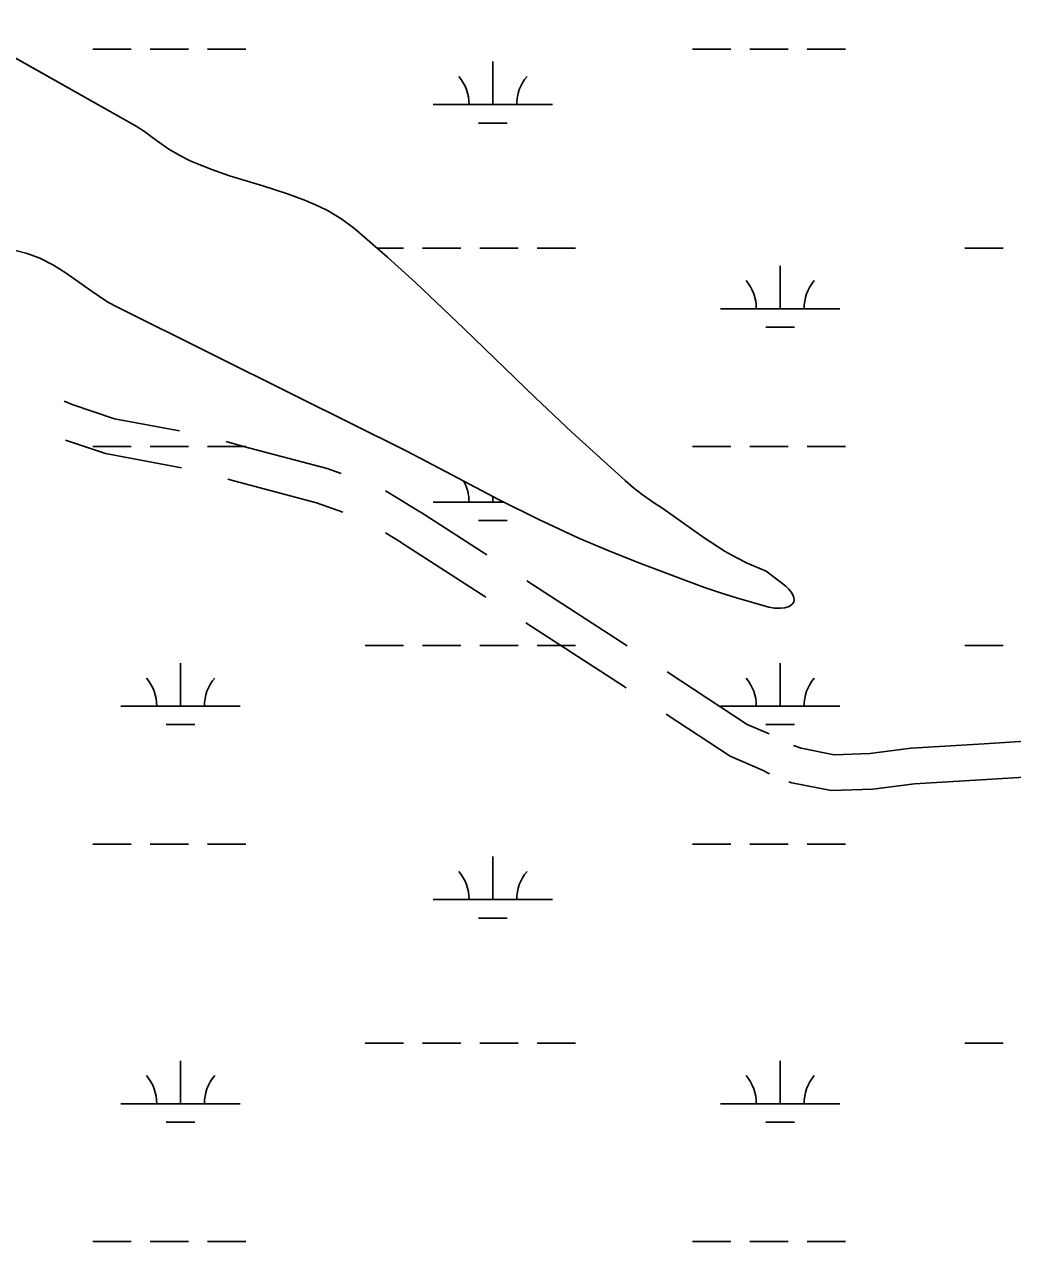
# Model space of a CAD drawing. Extents: x 3161564 to 3199464, y 849354 to 874788.
# Drawn here: x 3185296 to 3186123, y 861543 to 862562 of the extents above; entities that cross this region are included whole.
import ezdxf

# ---------------------------------------------------------------- set-up
doc = ezdxf.new("R2010")
doc.units = 0
for name, color, linetype in [('V-ROAD-CNTR', 7, 'Continuous'), ('V-SITE-VEGE', 7, 'Continuous'), ('V-TOPO-SHOR', 7, 'Continuous'), ('V-WETL-SWMP', 7, 'Continuous')]:
    doc.layers.add(name, color=color, linetype=linetype)

msp = doc.modelspace()

# ---------------------------------------------------------------- linework, layer by layer
at = {"layer": 'V-ROAD-CNTR'}
for p, q in [((3185627.034955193, 862153.9057708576), (3185682.8449928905, 862117.892696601)), ((3185598.1537812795, 862136.464525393), (3185611.0354430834, 862128.5302623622)), ((3185610.7690448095, 862128.6982291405), (3185682.0816374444, 862082.6816736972)), ((3185716.4549308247, 862096.2048920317), (3185800.479775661, 862041.9853806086))]:
    msp.add_line(p, q, dxfattribs=at)
for points in [[(3185329.016759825, 862246.5711949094), (3185335.8105545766, 862243.9648110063), (3185371.268332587, 862231.9149178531), (3185425.5942329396, 862221.7235567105)], [(3185330.360736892, 862214.1318408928), (3185363.6376674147, 862202.823082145), (3185427.3793614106, 862190.8653489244)], [(3185464.6092247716, 862212.9648979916), (3185479.218831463, 862208.824550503), (3185549.207976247, 862190.2006308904), (3185560.900227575, 862186.1006369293)], [(3185466.210405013, 862181.3296646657), (3185471.271168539, 862179.8954494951), (3185540.374023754, 862161.5073691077), (3185562.297506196, 862153.8197011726)], [(3185598.114922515, 862171.5795171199), (3185608.8082813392, 862165.1360953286), (3185626.768556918, 862154.0737376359)], [(3185715.6915752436, 862060.9938692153), (3185787.522263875, 862014.6429970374), (3185799.650729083, 862006.6775950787)], [(3185833.926823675, 862020.0580653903), (3185900.859345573, 861976.0999526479), (3185919.095760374, 861968.1106529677)], [(3185833.0796081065, 861984.7230893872), (3185886.5046544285, 861949.6360473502), (3185913.5963527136, 861937.7672837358), (3185919.388528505, 861934.8280226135)], [(3185939.6829979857, 861958.4258024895), (3185946.109070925, 861956.2150600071), (3185973.6470158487, 861950.7670709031), (3186003.6069559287, 861951.8100688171), (3186037.981887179, 861956.2280599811), (3186099.299764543, 861959.9010526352), (3186137.9186873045, 861962.346047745)], [(3185935.7799457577, 861928.0417056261), (3185938.281086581, 861927.1811180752), (3185971.2250206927, 861920.6651311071), (3186006.044951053, 861921.876128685), (3186040.7938815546, 861926.3421197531), (3186101.143760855, 861929.9571125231), (3186141.6406798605, 861932.522107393)]]:
    msp.add_lwpolyline(points, dxfattribs=at)
at = {"layer": 'V-SITE-VEGE'}
msp.add_lwpolyline([(3185243.6630000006, 862558.9229999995), (3185389.4220000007, 862476.8319999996), (3185396.4520000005, 862472.3349999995), (3185406.5220000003, 862464.8309999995), (3185416.7230000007, 862457.5769999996), (3185425.8060000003, 862452.2559999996), (3185434.6430000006, 862447.8219999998), (3185451.8880000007, 862440.6699999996), (3185467.4890000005, 862435.3069999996), (3185495.2970000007, 862426.8239999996), (3185516.0040000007, 862420.2519999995), (3185531.1370000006, 862414.6649999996), (3185542.1270000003, 862409.8809999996), (3185550.1120000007, 862405.8589999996), (3185561.585, 862398.9899999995), (3185572.3530000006, 862390.9329999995), (3185599.8430000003, 862367.1209999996), (3185623.3730000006, 862345.7309999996), (3185663.7470000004, 862307.4709999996), (3185723.6670000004, 862249.4509999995), (3185753.9350000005, 862220.8009999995), (3185798.5980000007, 862180.3179999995), (3185805.6220000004, 862174.2109999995), (3185812.9130000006, 862168.4129999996), (3185821.4740000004, 862162.4349999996), (3185830.1960000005, 862156.7049999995), (3185864.6990000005, 862132.3009999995), (3185882.3320000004, 862120.8079999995), (3185891.487, 862115.6919999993), (3185900.9570000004, 862111.1719999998), (3185916.8250000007, 862104.2989999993), (3185933.0770000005, 862091.7219999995), (3185935.6580000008, 862089.3709999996), (3185937.999000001, 862086.5609999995), (3185939.6700000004, 862083.5259999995), (3185940.2800000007, 862080.4009999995), (3185939.7560000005, 862078.3749999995), (3185938.1970000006, 862076.4749999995), (3185935.8710000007, 862074.8359999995), (3185932.3240000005, 862073.6259999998), (3185928.6660000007, 862073.3469999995), (3185923.749000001, 862073.5009999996), (3185918.8830000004, 862074.3139999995), (3185891.7900000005, 862081.9449999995), (3185878.3940000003, 862086.1329999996), (3185865.1000000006, 862090.7489999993), (3185812.4300000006, 862110.3789999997), (3185786.3550000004, 862120.7239999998), (3185760.5350000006, 862131.7769999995), (3185726.3240000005, 862147.5689999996), (3185692.5790000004, 862164.2739999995), (3185654.1010000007, 862184.7999999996), (3185615.4900000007, 862205.0439999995), (3185524.4110000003, 862250.1839999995), (3185374.2640000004, 862324.9609999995), (3185365.7940000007, 862329.6139999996), (3185351.6400000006, 862338.9179999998), (3185330.8340000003, 862353.6589999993), (3185320.0720000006, 862360.4279999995), (3185308.7280000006, 862366.2069999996), (3185298.0790000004, 862370.1189999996), (3185287.1610000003, 862373.1319999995)], dxfattribs=at)
at = {"layer": 'V-TOPO-SHOR'}
for points in [[(3185238.203000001, 862561.9979999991), (3185389.422000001, 862476.8319999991), (3185396.452000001, 862472.334999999), (3185406.522000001, 862464.8309999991), (3185416.721000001, 862457.5769999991), (3185425.806000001, 862452.2559999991)], [(3185425.806000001, 862452.2559999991), (3185434.643000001, 862447.8239999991), (3185451.888000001, 862440.6699999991), (3185467.489000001, 862435.3069999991), (3185495.297000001, 862426.8239999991), (3185516.004000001, 862420.251999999), (3185531.137000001, 862414.6649999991), (3185542.127000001, 862409.8809999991), (3185550.110000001, 862405.858999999), (3185561.585000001, 862398.9899999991), (3185572.353000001, 862390.932999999), (3185599.843000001, 862367.1209999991), (3185623.373000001, 862345.7309999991), (3185663.747000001, 862307.4709999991), (3185723.665000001, 862249.4509999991), (3185753.935000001, 862220.800999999), (3185798.598000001, 862180.317999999), (3185805.622000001, 862174.2109999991), (3185812.913000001, 862168.412999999), (3185821.474000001, 862162.434999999), (3185830.196000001, 862156.704999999), (3185864.699000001, 862132.300999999), (3185882.332000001, 862120.807999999), (3185891.487000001, 862115.6919999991), (3185900.957000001, 862111.1719999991), (3185916.825000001, 862104.2989999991), (3185933.077000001, 862091.721999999), (3185935.660000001, 862089.3709999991), (3185937.9990000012, 862086.560999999), (3185939.670000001, 862083.525999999), (3185940.280000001, 862080.400999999), (3185939.756000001, 862078.376999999), (3185938.197000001, 862076.474999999), (3185935.871000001, 862074.8359999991), (3185932.324000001, 862073.6259999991), (3185928.666000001, 862073.346999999), (3185923.7490000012, 862073.5009999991), (3185918.883000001, 862074.3139999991), (3185891.790000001, 862081.944999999), (3185878.3940000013, 862086.1329999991), (3185865.100000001, 862090.748999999), (3185812.430000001, 862110.378999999), (3185786.355000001, 862120.721999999), (3185760.535000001, 862131.7769999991), (3185726.324000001, 862147.5689999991), (3185692.579000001, 862164.273999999), (3185654.101000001, 862184.7999999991), (3185615.490000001, 862205.0439999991), (3185524.4110000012, 862250.1839999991), (3185374.264000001, 862324.9609999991), (3185365.794000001, 862329.613999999), (3185351.640000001, 862338.9199999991), (3185330.834000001, 862353.658999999), (3185320.072000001, 862360.427999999), (3185308.728000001, 862366.2069999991), (3185298.079000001, 862370.118999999), (3185287.1610000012, 862373.131999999)]]:
    msp.add_lwpolyline(points, dxfattribs=at)
at = {"layer": 'V-WETL-SWMP'}
for p, q in [((3185238.203, 862561.9989999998), (3185389.4220000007, 862476.8329999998)), ((3185353.140576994, 862541.2442722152), (3185385.140576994, 862541.2442722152)), ((3185401.140576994, 862541.2442722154), (3185433.140576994, 862541.2442722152)), ((3185449.140576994, 862541.2442722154), (3185481.140576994, 862541.2442722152)), ((3185855.048576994, 862541.2442722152), (3185887.048576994, 862541.2442722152)), ((3185903.048576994, 862541.2442722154), (3185935.048576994, 862541.2442722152)), ((3185951.048576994, 862541.2442722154), (3185983.048576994, 862541.2442722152)), ((3185687.984576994, 862494.8142722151), (3185687.984576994, 862530.8142722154)), ((3185637.984576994, 862494.8142722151), (3185737.984576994, 862494.8142722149)), ((3185675.984576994, 862479.3832722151), (3185699.9845769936, 862479.3832722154)), ((3185389.4220000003, 862476.8329999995), (3185396.452, 862472.3339999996)), ((3185396.452, 862472.3339999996), (3185406.523, 862464.8309999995)), ((3185406.523, 862464.8309999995), (3185416.722, 862457.5769999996)), ((3185416.722, 862457.5769999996), (3185425.806, 862452.2569999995)), ((3185425.806, 862452.2569999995), (3185434.644, 862447.8239999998)), ((3185434.644, 862447.8239999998), (3185451.887, 862440.6709999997)), ((3185451.887, 862440.6709999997), (3185467.489, 862435.3069999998)), ((3185467.489, 862435.3069999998), (3185495.296, 862426.8229999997)), ((3185495.296, 862426.8229999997), (3185516.005, 862420.2509999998)), ((3185516.005, 862420.2509999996), (3185531.136, 862414.6659999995)), ((3185531.136, 862414.6659999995), (3185542.126, 862409.8799999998)), ((3185542.126, 862409.8799999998), (3185550.109, 862405.8579999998)), ((3185550.109, 862405.8579999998), (3185561.5840000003, 862398.9889999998)), ((3185561.5840000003, 862398.9889999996), (3185572.352, 862390.9329999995)), ((3185572.352, 862390.9329999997), (3185599.844, 862367.1209999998)), ((3185298.078, 862370.1179999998), (3185287.16, 862373.1319999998)), ((3185308.728, 862366.2069999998), (3185298.078, 862370.1179999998)), ((3185591.0437519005, 862374.7432722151), (3185613.140576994, 862374.7432722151)), ((3185599.844, 862367.1209999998), (3185623.3720000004, 862345.7319999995)), ((3185629.140576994, 862374.7432722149), (3185661.140576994, 862374.7432722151)), ((3185677.140576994, 862374.7432722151), (3185709.140576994, 862374.7432722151)), ((3185725.140576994, 862374.7432722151), (3185757.140576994, 862374.7432722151)), ((3186083.048576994, 862374.7432722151), (3186115.048576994, 862374.7432722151)), ((3185320.072, 862360.4269999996), (3185308.728, 862366.2069999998)), ((3185330.835, 862353.6589999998), (3185320.072, 862360.4269999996)), ((3185928.456576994, 862324.0012722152), (3185928.456576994, 862360.0012722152)), ((3185351.639, 862338.9199999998), (3185330.835, 862353.6589999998)), ((3185365.794, 862329.6139999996), (3185351.639, 862338.9199999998)), ((3185623.372, 862345.7319999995), (3185663.747, 862307.4709999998)), ((3185374.264, 862324.9609999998), (3185365.794, 862329.6139999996)), ((3185524.411, 862250.1829999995), (3185374.264, 862324.9609999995)), ((3185878.456576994, 862324.0012722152), (3185978.456576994, 862324.0012722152)), ((3185663.747, 862307.4709999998), (3185723.665, 862249.4499999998)), ((3185916.456576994, 862308.5702722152), (3185940.4565769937, 862308.5702722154)), ((3185615.49, 862205.0439999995), (3185524.411, 862250.1829999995)), ((3185723.665, 862249.4499999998), (3185753.935, 862220.8019999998)), ((3185753.935, 862220.8019999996), (3185798.598, 862180.3179999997)), ((3185353.140576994, 862208.5692722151), (3185385.140576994, 862208.5692722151)), ((3185401.140576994, 862208.5692722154), (3185433.140576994, 862208.5692722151)), ((3185449.140576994, 862208.5692722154), (3185481.140576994, 862208.5692722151)), ((3185654.1010000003, 862184.7999999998), (3185615.49, 862205.0439999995)), ((3185855.048576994, 862208.5692722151), (3185887.048576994, 862208.5692722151)), ((3185903.048576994, 862208.5692722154), (3185935.048576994, 862208.5692722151)), ((3185951.048576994, 862208.5692722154), (3185983.048576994, 862208.5692722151)), ((3185692.578, 862164.2749999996), (3185654.1010000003, 862184.7999999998)), ((3185798.598, 862180.3179999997), (3185805.622, 862174.2109999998)), ((3185805.622, 862174.2109999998), (3185812.913, 862168.4129999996)), ((3185687.984576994, 862162.1392722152), (3185687.984576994, 862166.7252951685)), ((3185726.323, 862147.5689999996), (3185692.578, 862164.2749999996)), ((3185812.913, 862168.4129999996), (3185821.473, 862162.4349999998)), ((3185637.984576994, 862162.1392722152), (3185696.892026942, 862162.139272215)), ((3185821.473, 862162.4349999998), (3185830.197, 862156.7049999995)), ((3185830.197, 862156.7049999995), (3185864.699, 862132.3009999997)), ((3185675.984576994, 862146.7082722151), (3185699.9845769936, 862146.7082722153)), ((3185760.535, 862131.7759999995), (3185726.323, 862147.5689999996)), ((3185864.699, 862132.3009999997), (3185882.332, 862120.8069999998)), ((3185786.3540000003, 862120.7219999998), (3185760.535, 862131.7759999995)), ((3185812.43, 862110.3799999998), (3185786.3540000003, 862120.7219999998)), ((3185882.332, 862120.8069999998), (3185891.486, 862115.6919999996)), ((3185891.486, 862115.6919999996), (3185900.9560000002, 862111.1709999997)), ((3185865.1, 862090.7499999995), (3185812.43, 862110.3799999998)), ((3185900.9560000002, 862111.1709999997), (3185916.824, 862104.2989999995)), ((3185916.824, 862104.2989999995), (3185933.077, 862091.7229999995)), ((3185933.077, 862091.7229999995), (3185935.661, 862089.3699999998)), ((3185878.393, 862086.1339999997), (3185865.1, 862090.7499999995)), ((3185891.79, 862081.9439999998), (3185878.393, 862086.1339999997)), ((3185918.883, 862074.3149999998), (3185891.79, 862081.9439999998)), ((3185935.661, 862089.3699999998), (3185937.999, 862086.5609999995)), ((3185937.999, 862086.5609999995), (3185939.669, 862083.5259999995)), ((3185939.669, 862083.5259999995), (3185940.2800000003, 862080.4009999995)), ((3185923.749, 862073.5009999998), (3185918.883, 862074.3149999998)), ((3185928.667, 862073.3469999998), (3185923.749, 862073.5009999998)), ((3185932.324, 862073.6249999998), (3185928.667, 862073.3469999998)), ((3185935.87, 862074.8359999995), (3185932.324, 862073.6249999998)), ((3185938.197, 862076.4739999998), (3185935.87, 862074.8359999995)), ((3185939.757, 862078.3779999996), (3185938.1970000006, 862076.4739999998)), ((3185940.2800000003, 862080.4009999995), (3185939.757, 862078.3779999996)), ((3185581.140576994, 862042.0682722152), (3185613.140576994, 862042.0682722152)), ((3185629.140576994, 862042.068272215), (3185661.140576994, 862042.0682722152)), ((3185677.140576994, 862042.0682722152), (3185709.140576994, 862042.0682722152)), ((3185725.140576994, 862042.0682722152), (3185757.140576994, 862042.0682722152)), ((3186083.048576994, 862042.0682722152), (3186115.048576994, 862042.0682722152)), ((3185426.548576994, 861991.3262722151), (3185426.548576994, 862027.3262722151)), ((3185928.456576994, 861991.3262722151), (3185928.456576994, 862027.3262722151)), ((3185376.548576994, 861991.3262722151), (3185476.548576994, 861991.3262722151)), ((3185878.456576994, 861991.3262722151), (3185978.456576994, 861991.3262722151)), ((3185414.548576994, 861975.8952722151), (3185438.5485769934, 861975.8952722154)), ((3185916.456576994, 861975.8952722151), (3185940.4565769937, 861975.8952722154)), ((3185353.140576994, 861875.8942722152), (3185385.140576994, 861875.8942722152)), ((3185401.140576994, 861875.8942722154), (3185433.140576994, 861875.8942722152)), ((3185449.140576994, 861875.8942722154), (3185481.140576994, 861875.8942722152)), ((3185855.048576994, 861875.8942722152), (3185887.048576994, 861875.8942722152)), ((3185903.048576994, 861875.8942722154), (3185935.048576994, 861875.8942722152)), ((3185951.048576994, 861875.8942722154), (3185983.048576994, 861875.8942722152)), ((3185687.984576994, 861829.4642722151), (3185687.984576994, 861865.4642722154)), ((3185637.984576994, 861829.4642722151), (3185737.984576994, 861829.4642722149)), ((3185675.984576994, 861814.0332722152), (3185699.9845769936, 861814.0332722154)), ((3185581.140576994, 861709.3932722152), (3185613.140576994, 861709.3932722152)), ((3185629.140576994, 861709.3932722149), (3185661.140576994, 861709.3932722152)), ((3185677.140576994, 861709.3932722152), (3185709.140576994, 861709.3932722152)), ((3185725.140576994, 861709.3932722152), (3185757.140576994, 861709.3932722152)), ((3186083.048576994, 861709.3932722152), (3186115.048576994, 861709.3932722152)), ((3185426.548576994, 861658.6512722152), (3185426.548576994, 861694.6512722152)), ((3185928.456576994, 861658.6512722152), (3185928.456576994, 861694.6512722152)), ((3185376.548576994, 861658.6512722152), (3185476.548576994, 861658.6512722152)), ((3185878.456576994, 861658.6512722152), (3185978.456576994, 861658.6512722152)), ((3185414.548576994, 861643.2202722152), (3185438.5485769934, 861643.2202722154)), ((3185916.456576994, 861643.2202722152), (3185940.4565769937, 861643.2202722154)), ((3185353.140576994, 861543.2192722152), (3185385.140576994, 861543.2192722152)), ((3185401.140576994, 861543.2192722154), (3185433.140576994, 861543.2192722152)), ((3185449.140576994, 861543.2192722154), (3185481.140576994, 861543.2192722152)), ((3185855.048576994, 861543.2192722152), (3185887.048576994, 861543.2192722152)), ((3185903.048576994, 861543.2192722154), (3185935.048576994, 861543.2192722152)), ((3185951.048576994, 861543.2192722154), (3185983.048576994, 861543.2192722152))]:
    msp.add_line(p, q, dxfattribs=at)
for centre, radius, start, end in [((3185632.741640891, 862495.2890753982), 35.24628790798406, 359.2281799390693, 40.771838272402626), ((3185743.227513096, 862495.2890753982), 35.24628790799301, 139.2281769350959, 180.77183526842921), ((3185873.213640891, 862324.4760753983), 35.24628790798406, 359.2281799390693, 40.771838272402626), ((3185983.699513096, 862324.4760753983), 35.24628790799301, 139.2281769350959, 180.77183526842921), ((3185632.741640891, 862162.6140753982), 35.24628790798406, 359.2281799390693, 29.12624025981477), ((3185371.305640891, 861991.8010753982), 35.24628790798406, 359.2281799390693, 40.771838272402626), ((3185481.791513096, 861991.8010753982), 35.24628790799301, 139.2281769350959, 180.77183526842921), ((3185873.213640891, 861991.8010753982), 35.24628790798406, 359.2281799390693, 40.771838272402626), ((3185983.699513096, 861991.8010753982), 35.24628790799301, 139.2281769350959, 180.77183526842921), ((3185632.741640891, 861829.9390753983), 35.24628790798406, 359.2281799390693, 40.771838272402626), ((3185743.227513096, 861829.9390753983), 35.24628790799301, 139.2281769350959, 180.77183526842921), ((3185371.305640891, 861659.1260753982), 35.24628790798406, 359.2281799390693, 40.771838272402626), ((3185481.791513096, 861659.1260753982), 35.24628790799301, 139.2281769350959, 180.77183526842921), ((3185873.213640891, 861659.1260753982), 35.24628790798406, 359.2281799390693, 40.771838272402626), ((3185983.699513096, 861659.1260753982), 35.24628790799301, 139.2281769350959, 180.77183526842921)]:
    msp.add_arc(centre, radius, start, end, dxfattribs=at)

doc.saveas('drawing.dxf')
